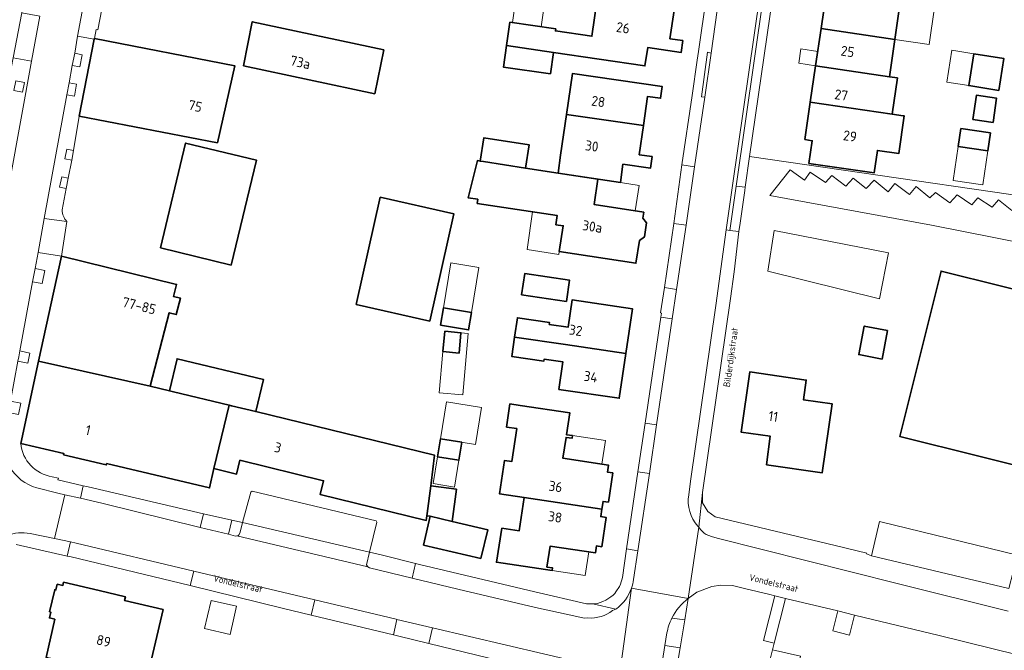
# Model space of a CAD drawing. Header units: metres. Extents: x 149984 to 156489, y 469398 to 478068.
# Tile 328 of 656: x 154092 to 154225, y 472412 to 472497. Entities that reach past the tile are written whole.
import ezdxf
from ezdxf.enums import TextEntityAlignment as Align

# ---------------------------------------------------------------- set-up
doc = ezdxf.new("R2010")
doc.units = ezdxf.units.M
doc.header["$LTSCALE"] = 0.75
for name, color, linetype, lineweight in [('B-WE-GR-GROENVOORZIENING-GV', 252, 'Continuous', 18), ('B-WE-KW-KUNSTWERK_GEMAAL-GV', 6, 'Continuous', 18), ('B-WE-OG-BEBOUWING-GV', 6, 'Continuous', 35), ('B-WE-OG-BEBOUWING-T18', 1, 'Continuous', 18), ('B-WE-OG-BEBOUWING_LUIFEL-GV', 6, 'Continuous', 18), ('B-WE-OG-BEBOUWING_OVERBOUWING-GV', 6, 'Continuous', 18), ('B-WE-OG-TERREIN_BEGROEID-GV', 252, 'Continuous', 18), ('B-WE-OG-TERREIN_ERF-GV', 252, 'Continuous', 18), ('B-WE-OG-TOPOGRAFIE-T18', 7, 'Continuous', 18), ('B-WE-VH-OPENVERHARDING_BETONELEMENT-GV', 252, 'Continuous', 18), ('B-WE-VH-OPENVERHARDING_BETONSTRAATSTEEN-GV', 252, 'Continuous', 18), ('B-WE-VH-OPENVERHARDING_STRAATBAKSTEEN-GV', 252, 'Continuous', 18), ('B-WE-VH-OPENVERHARDING_TEGEL-GV', 252, 'Continuous', 18)]:
    doc.layers.add(name, color=color, linetype=linetype, lineweight=lineweight)
doc.styles.add('NLCS-ISO-M500-T18', font='NLCS-ISO.ttf', dxfattribs={"height": 0.9})
doc.styles.add('NLCS-ISO-M750-T18', font='NLCS-ISO.ttf', dxfattribs={"height": 1.35})

msp = doc.modelspace()

# ---------------------------------------------------------------- linework, layer by layer
at = {"layer": 'B-WE-GR-GROENVOORZIENING-GV', "flags": 128}
for points in [[(154099.334, 472492.215), (154099.005, 472490.589), (154100.015, 472490.385), (154100.344, 472492.011)], [(154092.297, 472486.966), (154092.54, 472488.257), (154091.361, 472488.479), (154091.118, 472487.188)], [(154098.576, 472488.229), (154098.285, 472486.614), (154099.299, 472486.431), (154099.59, 472488.046)], [(154098.926, 472477.793), (154099.189, 472479.077), (154098.268, 472479.266), (154098.005, 472477.982)], [(154098.157, 472473.972), (154098.455, 472475.36), (154097.575, 472475.549), (154097.277, 472474.161)], [(154093.995, 472463.156), (154093.651, 472461.364), (154094.947, 472461.115), (154095.291, 472462.907)], [(154091.935, 472452.025), (154091.771, 472451.227), (154091.65, 472450.641), (154093.002, 472450.363), (154093.287, 472451.747)], [(154090.378, 472443.699), (154091.732, 472443.434), (154092.035, 472444.983), (154090.681, 472445.248)]]:
    msp.add_lwpolyline(points, close=True, dxfattribs=at)
at = {"layer": 'B-WE-KW-KUNSTWERK_GEMAAL-GV', "flags": 128}
msp.add_lwpolyline([(154193.56, 472411.693), (154192.746, 472408.422), (154196.56, 472407.474), (154196.803, 472408.545), (154197.318, 472410.82)], close=True, dxfattribs=at)
at = {"layer": 'B-WE-OG-BEBOUWING-GV', "flags": 128}
for points in [[(154210.057, 472494.085), (154210.79, 472499.096), (154204.687, 472500), (154200.829, 472500.572), (154200.097, 472495.561)], [(154169.877, 472499.523), (154169.156, 472494.526), (154164.237, 472495.236), (154164.277, 472495.513), (154158.091, 472496.406), (154157.635, 472493.248), (154163.962, 472492.318), (154176.324, 472490.501), (154176.689, 472492.984), (154181.201, 472492.321), (154181.434, 472493.924), (154179.693, 472494.178), (154180.247, 472497.984)], [(154122.111, 472490.536), (154139.837, 472486.749), (154141.049, 472492.68), (154123.291, 472496.48)], [(154200.097, 472495.561), (154199.362, 472490.532), (154209.322, 472489.056), (154210.057, 472494.085)], [(154101.99, 472494.226), (154101.971, 472494.13), (154099.944, 472483.723), (154118.594, 472480.146), (154120.934, 472490.537)], [(154163.962, 472492.318), (154157.635, 472493.248), (154157.218, 472490.36), (154163.547, 472489.446)], [(154224.081, 472487.197), (154224.778, 472491.501), (154220.735, 472492.156), (154220.038, 472487.851)], [(154209.322, 472489.056), (154199.362, 472490.532), (154198.645, 472485.634), (154209.694, 472484.005), (154210.41, 472488.897)], [(154165.722, 472483.952), (154176.115, 472482.458), (154176.68, 472486.388), (154178.422, 472486.137), (154178.651, 472487.73), (154166.517, 472489.477)], [(154197.903, 472480.556), (154198.913, 472480.405), (154198.461, 472477.359), (154207.247, 472476.055), (154207.7, 472479.104), (154210.587, 472478.676), (154211.305, 472483.778), (154211.202, 472483.792), (154209.694, 472484.005), (154198.645, 472485.634)], [(154223.318, 472482.885), (154223.794, 472486.146), (154221.078, 472486.542), (154220.602, 472483.282)], [(154176.115, 472482.458), (154165.722, 472483.952), (154164.929, 472478.44), (154164.584, 472476.041), (154172.997, 472474.752), (154173.352, 472477.229), (154177.064, 472476.694), (154177.291, 472478.277), (154175.55, 472478.528)], [(154222.953, 472481.479), (154218.977, 472482.059), (154218.624, 472479.639), (154222.6, 472479.059)], [(154154.537, 472477.592), (154160.21, 472476.716), (154160.693, 472479.848), (154154.553, 472480.796), (154154.07, 472477.664)], [(154110.896, 472465.929), (154120.453, 472463.63), (154123.865, 472477.803), (154114.309, 472480.104)], [(154164.584, 472476.041), (154160.21, 472476.716), (154154.537, 472477.592), (154154.07, 472477.664), (154153.698, 472477.721), (154152.468, 472472.701), (154153.752, 472472.503), (154153.668, 472471.958), (154164.479, 472470.3), (154164.293, 472469.075), (154165.28, 472468.924), (154164.746, 472465.47), (154175.108, 472463.87), (154175.574, 472466.935), (154176.247, 472467.423), (154176.526, 472469.307), (154176.039, 472469.974), (154176.159, 472470.766), (154169.451, 472471.806), (154169.955, 472475.212)], [(154137.313, 472458.317), (154147.263, 472456.068), (154150.529, 472470.52), (154140.579, 472472.769)], [(154094.455, 472450.633), (154109.54, 472447.266), (154112.09, 472457.184), (154113.04, 472456.94), (154113.61, 472459.158), (154112.661, 472459.401), (154113.076, 472461.016), (154097.557, 472464.828)], [(154159.669, 472459.604), (154165.718, 472458.719), (154166.136, 472461.58), (154160.087, 472462.464)], [(154237.349, 472430.582), (154238.118, 472433.68), (154244.052, 472432.208), (154249.598, 472454.539), (154216.3, 472462.809), (154210.75, 472440.47), (154232.417, 472435.094), (154231.648, 472431.996)], [(154148.722, 472455.495), (154152.505, 472454.864), (154152.896, 472457.21), (154149.114, 472457.841)], [(154173.732, 472451.683), (154174.623, 472457.718), (154166.487, 472458.928), (154165.941, 472455.229), (154163.404, 472455.603), (154163.443, 472455.867), (154159.102, 472456.508), (154158.717, 472453.899), (154165.595, 472452.884)], [(154209.076, 472454.777), (154205.933, 472455.388), (154205.186, 472451.546), (154208.329, 472450.935)], [(154149.281, 472454.679), (154149.037, 472451.944), (154151.225, 472451.748), (154151.47, 472454.483)], [(154158.717, 472453.899), (154158.332, 472451.291), (154162.673, 472450.65), (154162.711, 472450.914), (154165.249, 472450.539), (154164.703, 472446.84), (154172.841, 472445.649), (154173.732, 472451.683), (154165.595, 472452.884)], [(154120.163, 472444.713), (154120.499, 472444.632), (154123.772, 472443.833), (154124.815, 472448.175), (154113.157, 472450.976), (154112.117, 472446.647), (154112.661, 472446.516)], [(154120.163, 472444.713), (154112.661, 472446.516), (154112.117, 472446.647), (154109.54, 472447.266), (154094.455, 472450.633), (154092.035, 472439.556), (154097.874, 472438.178), (154097.835, 472438.013), (154103.597, 472436.653), (154103.636, 472436.818), (154117.535, 472433.538), (154118.106, 472436.156)], [(154192.738, 472436.659), (154200.228, 472435.564), (154201.592, 472444.894), (154197.713, 472445.442), (154198.101, 472448.093), (154190.49, 472449.21), (154189.295, 472441.065), (154193.236, 472440.507)], [(154120.499, 472444.632), (154120.163, 472444.713), (154118.106, 472436.156), (154121.175, 472435.402), (154121.642, 472437.274), (154132.934, 472434.495), (154132.479, 472432.63), (154146.793, 472429.151), (154146.873, 472429.772), (154146.915, 472430.1), (154147.391, 472433.807), (154147.437, 472434.162), (154147.922, 472437.938), (154123.772, 472443.833)], [(154165.714, 472440.718), (154166.156, 472443.686), (154159.47, 472444.681), (154158.094, 472444.886), (154157.629, 472441.761), (154159.005, 472441.557), (154158.339, 472437.085), (154157.349, 472437.233), (154156.677, 472432.744), (154159.994, 472432.248), (154170.507, 472430.676), (154170.663, 472431.722), (154171.386, 472431.614), (154171.975, 472435.57), (154171.253, 472435.678), (154171.394, 472436.628), (154165.242, 472437.544), (154165.661, 472440.362), (154166.482, 472440.24), (154166.535, 472440.596)], [(154148.717, 472440.173), (154148.325, 472437.729), (154151.204, 472437.269), (154151.595, 472439.712)], [(154150.313, 472429.016), (154150.872, 472433.36), (154147.391, 472433.807), (154146.915, 472430.1), (154146.873, 472429.772), (154147.339, 472429.712)], [(154159.994, 472432.248), (154159.323, 472427.738), (154157.009, 472428.083), (154156.274, 472423.505), (154163.791, 472422.386), (154163.843, 472422.738), (154163.084, 472422.851), (154163.504, 472425.67), (154169.627, 472424.758), (154169.768, 472425.708), (154170.49, 472425.6), (154171.079, 472429.557), (154170.357, 472429.664), (154170.507, 472430.676)], [(154154.181, 472424.012), (154155.091, 472427.897), (154150.313, 472429.016), (154147.339, 472429.712), (154146.429, 472425.827)], [(154096.665, 472415.811), (154095.465, 472410.648), (154096.126, 472410.488), (154100.251, 472409.487), (154103.817, 472408.622), (154103.841, 472408.729), (154109.032, 472407.522), (154111.261, 472417.106), (154106.06, 472418.316), (154106.184, 472418.851), (154102.624, 472419.68), (154097.837, 472420.794), (154097.737, 472420.365), (154096.978, 472420.542), (154096.796, 472419.763), (154096.641, 472419.799), (154095.944, 472416.81), (154096.1, 472416.773), (154095.917, 472415.985)]]:
    msp.add_lwpolyline(points, close=True, dxfattribs=at)
at = {"layer": 'B-WE-OG-BEBOUWING_LUIFEL-GV', "flags": 128}
for points in [[(154162.308, 472495.797), (154162.805, 472499.244), (154164.665, 472498.975), (154164.909, 472500.668), (154159.171, 472501.497), (154158.429, 472496.357)], [(154210.79, 472499.096), (154210.057, 472494.085), (154214.687, 472493.408), (154215.42, 472498.419)], [(154199.362, 472490.532), (154199.645, 472492.469), (154197.383, 472492.8), (154197.1, 472490.863)], [(154220.038, 472487.851), (154220.735, 472492.156), (154217.759, 472492.637), (154217.063, 472488.332)], [(154218.624, 472479.639), (154217.954, 472475.049), (154221.93, 472474.469), (154222.6, 472479.059)], [(154171.969, 472474.922), (154169.955, 472475.212), (154169.451, 472471.806), (154171.438, 472471.498), (154174.998, 472470.946), (154175.522, 472474.365), (154172.997, 472474.752)], [(154164.746, 472465.47), (154165.28, 472468.924), (154164.293, 472469.075), (154164.479, 472470.3), (154161.139, 472470.812), (154160.397, 472465.735), (154164.684, 472465.072)], [(154149.114, 472457.841), (154152.896, 472457.21), (154153.911, 472463.286), (154150.128, 472463.918)], [(154151.47, 472454.483), (154151.225, 472451.748), (154149.037, 472451.944), (154148.54, 472446.39), (154151.727, 472446.105), (154152.468, 472454.393)], [(154148.717, 472440.173), (154153.437, 472439.417), (154154.234, 472444.388), (154149.513, 472445.144)], [(154166.535, 472440.596), (154166.482, 472440.24), (154165.661, 472440.362), (154165.242, 472437.544), (154170.498, 472436.761), (154170.971, 472439.936)], [(154148.325, 472437.729), (154147.746, 472434.112), (154150.625, 472433.652), (154151.204, 472437.269)], [(154163.791, 472422.386), (154168.258, 472421.721), (154168.73, 472424.892), (154163.504, 472425.67), (154163.084, 472422.851), (154163.843, 472422.738)]]:
    msp.add_lwpolyline(points, close=True, dxfattribs=at)
at = {"layer": 'B-WE-OG-BEBOUWING_OVERBOUWING-GV', "flags": 128}
msp.add_lwpolyline([(154117.732, 472418.342), (154117.252, 472416.246), (154116.862, 472414.543), (154120.301, 472413.757), (154120.807, 472415.968), (154121.17, 472417.555)], close=True, dxfattribs=at)
at = {"layer": 'B-WE-OG-TERREIN_BEGROEID-GV', "flags": 128}
for points in [[(154193.166, 472419.146), (154189.738, 472419.977), (154188.12, 472420.37), (154186.57, 472420.39), (154185.34, 472420.24), (154183.34, 472419.47), (154182.169, 472418.616), (154181.693, 472415.739), (154181.063, 472411.93), (154180.006, 472405.538), (154183.901, 472404.68), (154183.595, 472403.446), (154179.835, 472404.249), (154179.242, 472400.851), (154180.05, 472399.55), (154180.93, 472398.71), (154181.77, 472398.14), (154182.62, 472397.63), (154183.6, 472397.3), (154225.23, 472386.95), (154235.618, 472384.435)], [(154240.926, 472385.085), (154190.092, 472397.747), (154192.746, 472408.422), (154193.56, 472411.693), (154193.782, 472412.588), (154192.347, 472412.939), (154193.838, 472418.983), (154193.166, 472419.146)], [(154240.82, 472407.48), (154216.02, 472413.6), (154204.604, 472416.37), (154203.95, 472413.677), (154201.687, 472414.226), (154202.34, 472416.92), (154195.308, 472418.626), (154193.782, 472412.588), (154193.56, 472411.693), (154197.318, 472410.82)]]:
    msp.add_lwpolyline(points, dxfattribs=at)
at = {"layer": 'B-WE-OG-TERREIN_ERF-GV', "flags": 128}
for points in [[(154230.747, 472530.162), (154198.539, 472534.585), (154198.409, 472533.734), (154198.174, 472531.766), (154193.59, 472500), (154190.456, 472478.284), (154243.037, 472470.627)], [(154091.029, 472491.606), (154092.202, 472497.699), (154093.418, 472503.904), (154093.438, 472503.958), (154093.232, 472504.019), (154094.812, 472510.655), (154094.876, 472510.86), (154093.314, 472511.203), (154087.706, 472512.561)], [(154103.567, 472501.247), (154102.442, 472495.362), (154102.242, 472495.417), (154101.99, 472494.226), (154120.934, 472490.537), (154118.594, 472480.146), (154099.944, 472483.723), (154099.189, 472479.077), (154098.926, 472477.793), (154098.455, 472475.36), (154098.157, 472473.972), (154097.636, 472471.064)], [(154210.79, 472499.096), (154210.057, 472494.085), (154209.322, 472489.056), (154210.41, 472488.897), (154209.694, 472484.005), (154211.202, 472483.792), (154211.305, 472483.778), (154210.587, 472478.676), (154207.7, 472479.104), (154207.247, 472476.055), (154198.461, 472477.359), (154198.913, 472480.405), (154197.903, 472480.556), (154198.645, 472485.634), (154199.362, 472490.532), (154200.097, 472495.561), (154200.829, 472500.572)], [(154173.273, 472421.457), (154173.843, 472425.318), (154175.381, 472435.731), (154176.349, 472442.277), (154178.464, 472456.595), (154178.546, 472457.126), (154178.428, 472457.185), (154178.955, 472460.614), (154180.211, 472469.237), (154181.284, 472477.145), (154182.711, 472486.511), (154183.372, 472491.278), (154183.535, 472492.45), (154184.613, 472500)], [(154243.037, 472470.627), (154190.456, 472478.284), (154189.855, 472474.119), (154189.794, 472473.693), (154189.11, 472468.951), (154189, 472468.189), (154188.998, 472468.173), (154188.385, 472462.721), (154187.87, 472459.115), (154184.07, 472432.92), (154184.103, 472431.515), (154184.82, 472430.37), (154185.82, 472429.65), (154201.994, 472425.757), (154206.266, 472424.729), (154206.24, 472424.62), (154206.9, 472424.39), (154207.98, 472429.02), (154226.63, 472424.48)], [(154227.969, 472466.45), (154215.017, 472468.996), (154193.199, 472472.996), (154195.912, 472476.492), (154197.842, 472475.094), (154198.625, 472476.185), (154200.695, 472474.758), (154201.563, 472475.737), (154203.437, 472474.283), (154204.416, 472475.374), (154206.178, 472473.947), (154207.269, 472475.094), (154209.143, 472473.499), (154210.066, 472474.618), (154212.052, 472473.164), (154212.947, 472474.227), (154214.794, 472472.688), (154215.549, 472473.443), (154217.479, 472472.045), (154218.486, 472473.108), (154220.444, 472471.765), (154221.255, 472472.716), (154223.185, 472471.429), (154224.053, 472472.436), (154225.871, 472471.01)], [(154098.274, 472469.501), (154097.557, 472464.828), (154113.076, 472461.016), (154112.661, 472459.401), (154113.61, 472459.158), (154113.04, 472456.94), (154112.09, 472457.184), (154109.54, 472447.266), (154112.117, 472446.647), (154113.157, 472450.976), (154124.815, 472448.175), (154123.772, 472443.833), (154147.922, 472437.938), (154147.437, 472434.162), (154147.391, 472433.807), (154150.872, 472433.36), (154150.313, 472429.016), (154155.091, 472427.897), (154154.181, 472424.012), (154146.429, 472425.827), (154147.339, 472429.712), (154146.873, 472429.772), (154146.793, 472429.151), (154132.479, 472432.63), (154132.934, 472434.495), (154121.642, 472437.274), (154121.175, 472435.402), (154118.106, 472436.156), (154117.535, 472433.538), (154103.636, 472436.818), (154103.597, 472436.653), (154097.835, 472438.013), (154097.874, 472438.178), (154092.035, 472439.556)], [(154096.299, 472435.033), (154097.121, 472434.871), (154097.04, 472434.637), (154100.476, 472433.834), (154101.137, 472433.68), (154116.74, 472430.03), (154120.55, 472429.184), (154122, 472428.862), (154123.1, 472432.98), (154123.28, 472433.09), (154140.03, 472429.1), (154140.14, 472428.91), (154139.137, 472424.843), (154140.889, 472424.459), (154145.357, 472423.336), (154145.9, 472423.2), (154161.44, 472419.49), (154168.44, 472417.89), (154169.27, 472417.87), (154169.291, 472417.872), (154169.61, 472417.9), (154169.93, 472417.95), (154170.27, 472418.05), (154170.65, 472418.19), (154171.02, 472418.4), (154171.7, 472418.83), (154172.01, 472419.07), (154172.24, 472419.3), (154172.4, 472419.49), (154172.866, 472420.246)], [(154168.27, 472407.42), (154147.129, 472412.538), (154143.07, 472413.52), (154142.351, 472413.692), (154131.277, 472416.347), (154127.325, 472417.314), (154114.915, 472420.35), (154098.68, 472424.26), (154098.333, 472424.339), (154091.445, 472425.906)]]:
    msp.add_lwpolyline(points, dxfattribs=at)
for points in [[(154157.635, 472493.248), (154158.091, 472496.406), (154164.277, 472495.513), (154164.237, 472495.236), (154169.156, 472494.526), (154169.877, 472499.523), (154171.016, 472507.412), (154178.439, 472506.34), (154178.111, 472504.064), (154182.812, 472503.385), (154182.581, 472501.792), (154180.839, 472502.046), (154180.247, 472497.984), (154179.693, 472494.178), (154181.434, 472493.924), (154181.201, 472492.321), (154176.689, 472492.984), (154176.324, 472490.501), (154163.962, 472492.318), (154163.547, 472489.446), (154157.218, 472490.36)], [(154122.111, 472490.536), (154123.291, 472496.48), (154141.049, 472492.68), (154139.837, 472486.749)], [(154220.038, 472487.851), (154220.735, 472492.156), (154224.778, 472491.501), (154224.081, 472487.197)], [(154165.722, 472483.952), (154166.517, 472489.477), (154178.651, 472487.73), (154178.422, 472486.137), (154176.68, 472486.388), (154176.115, 472482.458), (154175.55, 472478.528), (154177.291, 472478.277), (154177.064, 472476.694), (154173.352, 472477.229), (154172.997, 472474.752), (154164.584, 472476.041), (154164.929, 472478.44)], [(154223.318, 472482.885), (154220.602, 472483.282), (154221.078, 472486.542), (154223.794, 472486.146)], [(154222.6, 472479.059), (154218.624, 472479.639), (154218.977, 472482.059), (154222.953, 472481.479)], [(154164.584, 472476.041), (154169.955, 472475.212), (154169.451, 472471.806), (154176.159, 472470.766), (154176.039, 472469.974), (154176.526, 472469.307), (154176.247, 472467.423), (154175.574, 472466.935), (154175.108, 472463.87), (154164.746, 472465.47), (154165.28, 472468.924), (154164.293, 472469.075), (154164.479, 472470.3), (154153.668, 472471.958), (154153.752, 472472.503), (154152.468, 472472.701), (154153.698, 472477.721), (154154.07, 472477.664), (154154.553, 472480.796), (154160.693, 472479.848), (154160.21, 472476.716)], [(154110.896, 472465.929), (154114.309, 472480.104), (154123.865, 472477.803), (154120.453, 472463.63)], [(154137.313, 472458.317), (154140.579, 472472.769), (154150.529, 472470.52), (154147.263, 472456.068)], [(154209.212, 472465.277), (154207.981, 472459.071), (154192.916, 472462.814), (154193.769, 472468.309)], [(154159.669, 472459.604), (154160.087, 472462.464), (154166.136, 472461.58), (154165.718, 472458.719)], [(154216.3, 472462.809), (154249.598, 472454.539), (154244.052, 472432.208), (154238.118, 472433.68), (154237.349, 472430.582), (154231.648, 472431.996), (154232.417, 472435.094), (154210.75, 472440.47)], [(154152.896, 472457.21), (154152.505, 472454.864), (154148.722, 472455.495), (154149.114, 472457.841)], [(154173.732, 472451.683), (154172.841, 472445.649), (154164.703, 472446.84), (154165.249, 472450.539), (154162.711, 472450.914), (154162.673, 472450.65), (154158.332, 472451.291), (154158.717, 472453.899), (154159.102, 472456.508), (154163.443, 472455.867), (154163.404, 472455.603), (154165.941, 472455.229), (154166.487, 472458.928), (154174.623, 472457.718)], [(154209.076, 472454.777), (154208.329, 472450.935), (154205.186, 472451.546), (154205.933, 472455.388)], [(154151.47, 472454.483), (154151.225, 472451.748), (154149.037, 472451.944), (154149.281, 472454.679)], [(154192.738, 472436.659), (154193.236, 472440.507), (154189.295, 472441.065), (154190.49, 472449.21), (154198.101, 472448.093), (154197.713, 472445.442), (154201.592, 472444.894), (154200.228, 472435.564)], [(154159.47, 472444.681), (154166.156, 472443.686), (154165.714, 472440.718), (154166.535, 472440.596), (154166.482, 472440.24), (154165.661, 472440.362), (154165.242, 472437.544), (154171.394, 472436.628), (154171.253, 472435.678), (154171.975, 472435.57), (154171.386, 472431.614), (154170.663, 472431.722), (154170.507, 472430.676), (154170.357, 472429.664), (154171.079, 472429.557), (154170.49, 472425.6), (154169.768, 472425.708), (154169.627, 472424.758), (154163.504, 472425.67), (154163.084, 472422.851), (154163.843, 472422.738), (154163.791, 472422.386), (154156.274, 472423.505), (154157.009, 472428.083), (154159.323, 472427.738), (154159.994, 472432.248), (154156.677, 472432.744), (154157.349, 472437.233), (154158.339, 472437.085), (154159.005, 472441.557), (154157.629, 472441.761), (154158.094, 472444.886)], [(154151.204, 472437.269), (154148.325, 472437.729), (154148.717, 472440.173), (154151.595, 472439.712)], [(154095.465, 472410.648), (154096.665, 472415.811), (154095.917, 472415.985), (154096.1, 472416.773), (154095.944, 472416.81), (154096.641, 472419.799), (154096.796, 472419.763), (154096.978, 472420.542), (154097.737, 472420.365), (154097.837, 472420.794), (154102.624, 472419.68), (154106.184, 472418.851), (154106.06, 472418.316), (154111.261, 472417.106), (154109.032, 472407.522), (154103.841, 472408.729), (154103.817, 472408.622), (154100.251, 472409.487), (154096.126, 472410.488)]]:
    msp.add_lwpolyline(points, close=True, dxfattribs=at)
at = {"layer": 'B-WE-OG-TERREIN_ERF-GV'}
for points in [[(154097.636, 472471.064, 0.1968953), (154098.274, 472469.501)], [(154092.035, 472439.556, 0.3397031), (154096.299, 472435.033)], [(154172.866, 472420.246, 0.0717817), (154173.273, 472421.457)]]:
    msp.add_lwpolyline(points, format="xyb", dxfattribs=at)
at = {"layer": 'B-WE-VH-OPENVERHARDING_BETONELEMENT-GV', "flags": 128}
for points in [[(154192.331, 472500), (154193.294, 472506.685), (154192.802, 472506.763), (154191.833, 472500), (154188.159, 472474.364), (154187.301, 472468.378), (154187.766, 472468.312), (154188.628, 472474.296)], [(154184.39, 472486.272), (154185.237, 472492.251), (154184.755, 472492.352), (154183.957, 472486.346)]]:
    msp.add_lwpolyline(points, close=True, dxfattribs=at)
at = {"layer": 'B-WE-VH-OPENVERHARDING_BETONSTRAATSTEEN-GV', "flags": 128}
for points in [[(154181.881, 472469.031), (154183.024, 472476.903), (154181.284, 472477.145), (154180.211, 472469.237)], [(154189.11, 472468.951), (154189.794, 472473.693), (154189.855, 472474.119), (154188.628, 472474.296), (154187.766, 472468.312), (154188.998, 472468.173), (154189, 472468.189)], [(154209.212, 472465.277), (154193.769, 472468.309), (154192.916, 472462.814), (154207.981, 472459.071)], [(154180.601, 472460.343), (154178.955, 472460.614), (154178.428, 472457.185), (154178.546, 472457.126), (154178.464, 472456.595), (154180.016, 472456.366)], [(154177.894, 472442.055), (154176.349, 472442.277), (154175.381, 472435.731), (154176.927, 472435.484)], [(154139.137, 472424.843), (154140.14, 472428.91), (154140.03, 472429.1), (154123.28, 472433.09), (154123.1, 472432.98), (154122, 472428.862)], [(154120.076, 472427.271), (154120.55, 472429.184), (154116.74, 472430.03), (154116.289, 472428.21)], [(154122, 472428.862), (154121.65, 472427.55), (154121.55, 472427.27), (154121.4, 472427.09), (154121.202, 472427.056), (154138.9, 472422.87), (154138.72, 472423.15), (154139.137, 472424.843)], [(154225.452, 472419.976), (154226.63, 472424.48), (154207.98, 472429.02), (154206.9, 472424.39)], [(154139.137, 472424.843), (154138.72, 472423.15), (154138.9, 472422.87), (154139.14, 472422.73), (154144.884, 472421.357), (154145.357, 472423.336), (154140.889, 472424.459)], [(154131.277, 472416.347), (154131.745, 472418.433), (154115.426, 472422.302), (154114.915, 472420.35), (154127.325, 472417.314)], [(154142.842, 472415.784), (154142.351, 472413.692), (154143.07, 472413.52), (154147.129, 472412.538), (154147.641, 472414.656)]]:
    msp.add_lwpolyline(points, close=True, dxfattribs=at)
for points in [[(154225.871, 472471.01), (154224.053, 472472.436), (154223.185, 472471.429), (154221.255, 472472.716), (154220.444, 472471.765), (154218.486, 472473.108), (154217.479, 472472.045), (154215.549, 472473.443), (154214.794, 472472.688), (154212.947, 472474.227), (154212.052, 472473.164), (154210.066, 472474.618), (154209.143, 472473.499), (154207.269, 472475.094), (154206.178, 472473.947), (154204.416, 472475.374), (154203.437, 472474.283), (154201.563, 472475.737), (154200.695, 472474.758), (154198.625, 472476.185), (154197.842, 472475.094), (154195.912, 472476.492), (154193.199, 472472.996), (154215.017, 472468.996), (154227.969, 472466.45)], [(154174.78, 472421.162), (154175.364, 472425.054), (154173.843, 472425.318), (154173.273, 472421.457)], [(154172.866, 472420.246), (154172.4, 472419.49), (154172.24, 472419.3), (154172.01, 472419.07), (154171.7, 472418.83), (154171.02, 472418.4), (154170.65, 472418.19), (154170.27, 472418.05), (154169.93, 472417.95), (154169.61, 472417.9), (154169.291, 472417.872)], [(154169.291, 472417.872), (154172.399, 472417.18), (154172.465, 472417.208)], [(154179.29, 472413.975), (154179.014, 472412.26), (154181.063, 472411.93), (154181.693, 472415.739), (154179.954, 472415.95)]]:
    msp.add_lwpolyline(points, dxfattribs=at)
at = {"layer": 'B-WE-VH-OPENVERHARDING_BETONSTRAATSTEEN-GV'}
for points in [[(154173.273, 472421.457, -0.0717817), (154172.866, 472420.246)], [(154174.49, 472419.983, 0.0509381), (154174.78, 472421.162)], [(154172.465, 472417.208, 0.1453829), (154174.49, 472419.983)], [(154179.954, 472415.95, 0.069056), (154179.29, 472413.975)]]:
    msp.add_lwpolyline(points, format="xyb", dxfattribs=at)
at = {"layer": 'B-WE-VH-OPENVERHARDING_STRAATBAKSTEEN-GV', "flags": 128}
for points in [[(154091.771, 472451.227), (154091.935, 472452.025), (154093.651, 472461.364), (154093.995, 472463.156), (154094.39, 472465.321), (154095.225, 472469.904), (154098.285, 472486.614), (154098.576, 472488.229), (154099.005, 472490.589), (154099.334, 472492.215), (154099.726, 472494.52), (154101.06, 472501.742)], [(154186.35, 472500), (154185.237, 472492.251), (154184.39, 472486.272), (154183.762, 472482.075), (154183.024, 472476.903), (154181.881, 472469.031), (154180.601, 472460.343), (154180.016, 472456.366), (154179.821, 472455.16), (154177.894, 472442.055), (154176.927, 472435.484), (154175.364, 472425.054)], [(154182.226, 472432.597), (154182.447, 472434.443), (154185.884, 472458.187), (154187.301, 472468.378), (154188.159, 472474.364), (154191.833, 472500)], [(154094.619, 472497.225), (154093.501, 472491.158), (154090.607, 472475.274)], [(154097.636, 472471.064), (154098.157, 472473.972), (154097.277, 472474.161), (154097.575, 472475.549), (154098.455, 472475.36), (154098.926, 472477.793), (154098.005, 472477.982), (154098.268, 472479.266), (154099.189, 472479.077), (154099.944, 472483.723), (154101.971, 472494.13), (154099.726, 472494.52), (154099.334, 472492.215), (154100.344, 472492.011), (154100.015, 472490.385), (154099.005, 472490.589), (154098.576, 472488.229), (154099.59, 472488.046), (154099.299, 472486.431), (154098.285, 472486.614), (154095.225, 472469.904), (154098.274, 472469.501)], [(154092.035, 472439.556), (154094.455, 472450.633), (154097.557, 472464.828), (154094.39, 472465.321), (154093.995, 472463.156), (154095.291, 472462.907), (154094.947, 472461.115), (154093.651, 472461.364), (154091.935, 472452.025), (154093.287, 472451.747), (154093.002, 472450.363), (154091.65, 472450.641), (154090.681, 472445.248), (154092.035, 472444.983), (154091.732, 472443.434), (154090.378, 472443.699), (154089.932, 472440.706)], [(154094.194, 472433.557), (154097.036, 472432.806), (154098.014, 472432.587), (154100.106, 472432.132), (154100.476, 472433.834), (154097.04, 472434.637), (154097.121, 472434.871), (154096.299, 472435.033)], [(154093.303, 472427.382), (154096.6, 472426.73), (154098.014, 472432.587), (154097.036, 472432.806), (154094.194, 472433.557)], [(154172.465, 472417.208), (154172.399, 472417.18), (154171.96, 472416.99), (154171.59, 472416.72), (154171.18, 472416.48), (154170.8, 472416.31), (154170.4, 472416.19), (154169.53, 472416.01), (154169.08, 472415.97), (154168.63, 472415.99), (154168.17, 472415.97), (154167.69, 472416.05), (154166.71, 472416.28), (154161.54, 472417.4), (154151.06, 472419.88), (154144.884, 472421.357), (154139.14, 472422.73), (154138.9, 472422.87), (154121.202, 472427.056), (154121.05, 472427.03), (154120.076, 472427.271), (154116.289, 472428.21), (154103.01, 472431.5), (154100.106, 472432.132), (154098.014, 472432.587), (154096.6, 472426.73), (154098.765, 472426.237), (154099.527, 472426.063), (154115.426, 472422.302), (154131.745, 472418.433), (154142.73, 472415.81), (154142.842, 472415.784), (154147.641, 472414.656), (154167.62, 472409.96)], [(154174.49, 472419.983), (154182.169, 472418.616), (154183.608, 472428.216), (154183.445, 472428.392)], [(154091.445, 472425.906), (154098.333, 472424.339), (154098.765, 472426.237), (154096.6, 472426.73), (154093.303, 472427.382)], [(154225.36, 472416.88), (154210.39, 472420.65), (154186.06, 472426.74), (154185.32, 472426.97), (154184.6, 472427.25), (154184.3, 472427.43), (154183.806, 472427.907), (154183.608, 472428.216), (154182.169, 472418.616), (154183.34, 472419.47), (154185.34, 472420.24), (154186.57, 472420.39), (154188.12, 472420.37), (154189.738, 472419.977), (154193.166, 472419.146), (154193.838, 472418.983), (154195.308, 472418.626), (154202.34, 472416.92), (154204.604, 472416.37), (154216.02, 472413.6), (154240.82, 472407.48)], [(154175.364, 472425.054), (154174.78, 472421.162)], [(154182.169, 472418.616), (154174.49, 472419.983), (154172.258, 472403.674), (154169.991, 472388.288), (154168.517, 472378.344)], [(154172.258, 472403.674), (154174.49, 472419.983)], [(154178.133, 472406.792), (154179.014, 472412.26), (154179.29, 472413.975)]]:
    msp.add_lwpolyline(points, dxfattribs=at)
for points in [[(154101.971, 472494.13), (154101.99, 472494.226), (154102.242, 472495.417), (154102.442, 472495.362), (154103.567, 472501.247), (154101.06, 472501.742), (154099.726, 472494.52)], [(154091.029, 472491.606), (154093.501, 472491.158), (154094.619, 472497.225), (154092.202, 472497.699)], [(154088.124, 472475.74), (154090.607, 472475.274), (154093.501, 472491.158), (154091.029, 472491.606), (154090.564, 472489.241), (154089.5, 472483.356), (154088.152, 472475.897)], [(154092.297, 472486.966), (154091.118, 472487.188), (154091.361, 472488.479), (154092.54, 472488.257)], [(154097.557, 472464.828), (154098.274, 472469.501), (154095.225, 472469.904), (154094.39, 472465.321)], [(154195.308, 472418.626), (154193.838, 472418.983), (154192.347, 472412.939), (154193.782, 472412.588)]]:
    msp.add_lwpolyline(points, close=True, dxfattribs=at)
at = {"layer": 'B-WE-VH-OPENVERHARDING_STRAATBAKSTEEN-GV'}
for points in [[(154098.274, 472469.501, -0.1968953), (154097.636, 472471.064)], [(154094.194, 472433.557, -0.3986524), (154089.932, 472440.706)], [(154089.932, 472440.706, 0.3986524), (154094.194, 472433.557)], [(154096.299, 472435.033, -0.3397031), (154092.035, 472439.556)], [(154183.445, 472428.392, -0.2256768), (154182.226, 472432.597)], [(154090.202, 472427.086, -0.1476724), (154093.303, 472427.382)], [(154093.303, 472427.382, 0.1476724), (154090.202, 472427.086)], [(154174.78, 472421.162, -0.0509381), (154174.49, 472419.983)], [(154174.49, 472419.983, -0.1453829), (154172.465, 472417.208)], [(154179.954, 472415.95, -0.1161386), (154182.169, 472418.616)], [(154179.29, 472413.975, -0.069056), (154179.954, 472415.95)]]:
    msp.add_lwpolyline(points, format="xyb", dxfattribs=at)
at = {"layer": 'B-WE-VH-OPENVERHARDING_TEGEL-GV', "flags": 128}
for points in [[(154190.456, 472478.284), (154193.59, 472500), (154198.174, 472531.766), (154198.409, 472533.734), (154198.539, 472534.585), (154198.569, 472534.786), (154196.965, 472535.04), (154196.846, 472534.184), (154196.788, 472533.968), (154196.494, 472531.96), (154196.911, 472531.887), (154193.372, 472507.147), (154192.887, 472507.183), (154192.802, 472506.763), (154193.294, 472506.685), (154192.331, 472500), (154188.628, 472474.296), (154189.855, 472474.119)], [(154181.881, 472469.031), (154180.211, 472469.237), (154178.955, 472460.614), (154180.601, 472460.343)], [(154177.894, 472442.055), (154179.821, 472455.16), (154180.016, 472456.366), (154178.464, 472456.595), (154176.349, 472442.277)], [(154175.364, 472425.054), (154176.927, 472435.484), (154175.381, 472435.731), (154173.843, 472425.318)], [(154116.289, 472428.21), (154116.74, 472430.03), (154101.137, 472433.68), (154100.476, 472433.834), (154100.106, 472432.132), (154103.01, 472431.5)], [(154121.202, 472427.056), (154121.4, 472427.09), (154121.55, 472427.27), (154121.65, 472427.55), (154122, 472428.862), (154120.55, 472429.184), (154120.076, 472427.271), (154121.05, 472427.03)], [(154114.915, 472420.35), (154115.426, 472422.302), (154099.527, 472426.063), (154098.765, 472426.237), (154098.333, 472424.339), (154098.68, 472424.26)], [(154172.399, 472417.18), (154169.291, 472417.872), (154169.27, 472417.87), (154168.44, 472417.89), (154161.44, 472419.49), (154145.9, 472423.2), (154145.357, 472423.336), (154144.884, 472421.357), (154151.06, 472419.88), (154161.54, 472417.4), (154166.71, 472416.28), (154167.69, 472416.05), (154168.17, 472415.97), (154168.63, 472415.99), (154169.08, 472415.97), (154169.53, 472416.01), (154170.4, 472416.19), (154170.8, 472416.31), (154171.18, 472416.48), (154171.59, 472416.72), (154171.96, 472416.99)], [(154131.745, 472418.433), (154131.277, 472416.347), (154142.351, 472413.692), (154142.842, 472415.784), (154142.73, 472415.81)], [(154202.34, 472416.92), (154201.687, 472414.226), (154203.95, 472413.677), (154204.604, 472416.37)]]:
    msp.add_lwpolyline(points, close=True, dxfattribs=at)
for points in [[(154184.613, 472500), (154183.535, 472492.45), (154183.372, 472491.278), (154182.711, 472486.511), (154181.284, 472477.145), (154183.024, 472476.903), (154183.762, 472482.075), (154184.39, 472486.272), (154183.957, 472486.346), (154184.755, 472492.352), (154185.237, 472492.251), (154186.35, 472500)], [(154184.07, 472432.92), (154187.87, 472459.115), (154188.385, 472462.721), (154188.998, 472468.173), (154187.766, 472468.312), (154187.301, 472468.378), (154185.884, 472458.187), (154182.447, 472434.443), (154182.226, 472432.597)], [(154183.445, 472428.392), (154183.608, 472428.216), (154184.07, 472432.92)], [(154225.452, 472419.976), (154206.9, 472424.39), (154206.24, 472424.62), (154206.266, 472424.729), (154201.994, 472425.757), (154185.82, 472429.65), (154184.82, 472430.37), (154184.103, 472431.515), (154184.07, 472432.92), (154183.608, 472428.216), (154183.806, 472427.907), (154184.3, 472427.43), (154184.6, 472427.25), (154185.32, 472426.97), (154186.06, 472426.74), (154210.39, 472420.65), (154225.36, 472416.88)], [(154181.693, 472415.739), (154182.169, 472418.616)], [(154179.954, 472415.95), (154181.693, 472415.739)], [(154171.177, 472407.439), (154170.7, 472407.97), (154170.09, 472408.53), (154169.44, 472409.08), (154168.74, 472409.48), (154167.62, 472409.96), (154147.641, 472414.656), (154147.129, 472412.538), (154168.27, 472407.42), (154168.778, 472407.262)], [(154179.242, 472400.851), (154179.835, 472404.249), (154183.595, 472403.446), (154183.901, 472404.68), (154180.006, 472405.538), (154181.063, 472411.93), (154179.014, 472412.26), (154178.133, 472406.792)]]:
    msp.add_lwpolyline(points, dxfattribs=at)
at = {"layer": 'B-WE-VH-OPENVERHARDING_TEGEL-GV'}
for points in [[(154182.226, 472432.597, 0.2256768), (154183.445, 472428.392)], [(154182.169, 472418.616, 0.1161386), (154179.954, 472415.95)]]:
    msp.add_lwpolyline(points, format="xyb", dxfattribs=at)

# ---------------------------------------------------------------- texts
at = {"layer": 'B-WE-OG-BEBOUWING-T18', "style": 'NLCS-ISO-M750-T18'}
for s, rotation, p in [('26', 351.8, (154173.361, 472495.659)), ('25', 351.7, (154203.686, 472492.461)), ('73a', 348, (154129.786, 472491)), ('27', 351.7, (154202.827, 472486.586)), ('75', 347.3, (154115.607, 472485.089)), ('28', 351.9, (154170.016, 472485.71)), ('29', 351.8, (154204.007, 472481.045)), ('30', 351.9, (154169.15, 472479.691)), ('30a', 351.2, (154169.22, 472468.827)), ('77-85', 346.2, (154108.033, 472458.136)), ('32', 351.6, (154166.972, 472454.812)), ('34', 351.6, (154169, 472448.557)), ('11', 351.7, (154193.651, 472443.198)), ('1', 346.7, (154101.137, 472441.344)), ('3', 346.3, (154126.753, 472438.988)), ('36', 351.6, (154164.258, 472433.726)), ('38', 351.6, (154164.196, 472429.611)), ('89', 346.4, (154103.233, 472412.88))]:
    msp.add_text(s, height=1.35, rotation=rotation, dxfattribs=at).set_placement(p, align=Align.MIDDLE)
at = {"layer": 'B-WE-OG-TOPOGRAFIE-T18', "style": 'NLCS-ISO-M500-T18'}
for s, rotation, p in [('Bilderdijkstraat', 82, (154188.025, 472451.149)), ('Vondelstraat', 346.5, (154121.373, 472420.604)), ('Vondelstraat', 346, (154193.712, 472420.69))]:
    msp.add_text(s, height=0.9, rotation=rotation, dxfattribs=at).set_placement(p, align=Align.MIDDLE)

doc.saveas('drawing.dxf')
